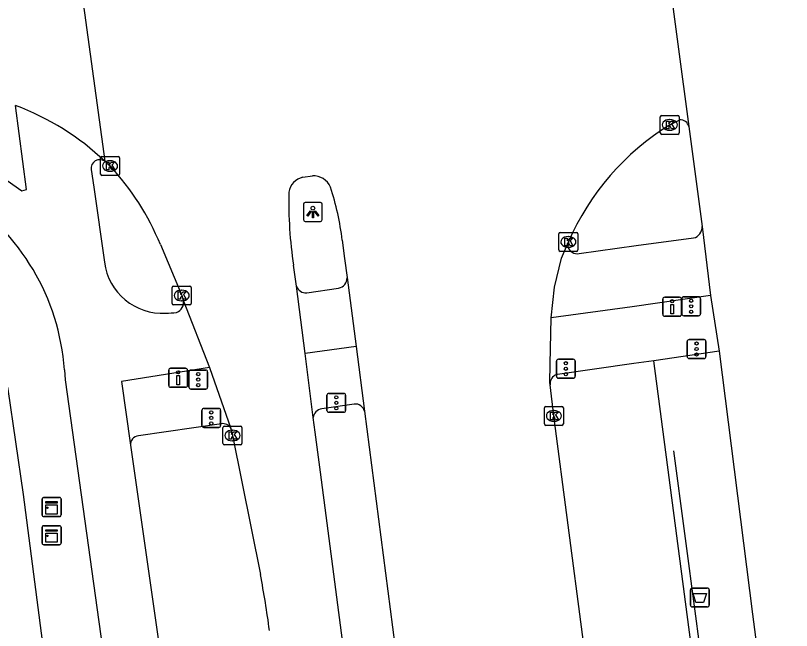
# Model space of a CAD drawing. Extents: x 160557 to 161245, y 385330 to 386505.
# Drawn here: x 161160.62 to 161201.63, y 385699.83 to 385732.31 of the extents above; entities that cross this region are included whole.
import ezdxf

# ---------------------------------------------------------------- set-up
doc = ezdxf.new("R2010")
doc.units = 0
for name, color, linetype in [('IMGEO_Afvalbak', 7, 'Continuous'), ('IMGEO_Drukknoppaal', 7, 'Continuous'), ('IMGEO_Fietspad_gesloten', 7, 'Continuous'), ('IMGEO_Hek', 7, 'Continuous'), ('IMGEO_Kast', 7, 'Continuous'), ('IMGEO_Kolk', 7, 'Continuous'), ('IMGEO_Lichtpunt', 7, 'Continuous'), ('IMGEO_OVBaan_gesloten', 7, 'Continuous'), ('IMGEO_Rijbaan_regionaal_gesloten', 7, 'Continuous'), ('IMGEO_Verkeersregelinstallatiepaal', 7, 'Continuous'), ('IMGEO_Voetpad_gesloten', 7, 'Continuous'), ('IMGEO_Voetpad_open', 7, 'Continuous')]:
    doc.layers.add(name, color=color, linetype=linetype)

msp = doc.modelspace()

# ---------------------------------------------------------------- linework, layer by layer
at = {"layer": 'IMGEO_Afvalbak'}
for p, q in [((161196.292, 385701.173), (161196.292, 385701.973)), ((161196.292, 385701.973), (161196.292, 385701.173)), ((161196.392, 385702.073), (161197.182, 385702.073)), ((161197.182, 385702.073), (161196.392, 385702.073)), ((161197.282, 385701.973), (161197.282, 385701.173)), ((161197.282, 385701.173), (161197.282, 385701.973)), ((161197.182, 385701.073), (161196.392, 385701.073)), ((161196.392, 385701.073), (161197.182, 385701.073))]:
    msp.add_line(p, q, dxfattribs=at)
msp.add_lwpolyline([(161196.435, 385701.787), (161197.139, 385701.787), (161196.99, 385701.317), (161196.584, 385701.317), (161196.435, 385701.787)], dxfattribs=at)
for centre, start, end in [((161196.392, 385701.973), 90, 180), ((161196.392, 385701.973), 90, 180), ((161197.182, 385701.973), 0, 90), ((161197.182, 385701.973), 360, 90), ((161196.392, 385701.173), 180, 270), ((161196.392, 385701.173), 180, 270), ((161197.182, 385701.173), 270, 0), ((161197.182, 385701.173), 270, 0)]:
    msp.add_arc(centre, 0.1, start, end, dxfattribs=at)
at = {"layer": 'IMGEO_Drukknoppaal'}
for p, q in [((161194.929, 385717.432), (161195.719, 385717.432)), ((161195.719, 385717.432), (161194.929, 385717.432)), ((161194.829, 385716.532), (161194.829, 385717.332)), ((161194.829, 385717.332), (161194.829, 385716.532)), ((161195.819, 385717.332), (161195.819, 385716.532)), ((161195.819, 385716.532), (161195.819, 385717.332)), ((161195.719, 385716.432), (161194.929, 385716.432)), ((161194.929, 385716.432), (161195.719, 385716.432)), ((161168.816, 385713.68), (161169.606, 385713.68)), ((161169.606, 385713.68), (161168.816, 385713.68)), ((161168.716, 385712.78), (161168.716, 385713.58)), ((161168.716, 385713.58), (161168.716, 385712.78)), ((161169.706, 385713.58), (161169.706, 385712.78)), ((161169.706, 385712.78), (161169.706, 385713.58)), ((161169.606, 385712.68), (161168.816, 385712.68)), ((161168.816, 385712.68), (161169.606, 385712.68))]:
    msp.add_line(p, q, dxfattribs=at)
for points in [[(161195.399, 385717.057), (161195.399, 385716.557), (161195.249, 385716.557), (161195.249, 385717.057), (161195.399, 385717.057)], [(161169.286, 385713.305), (161169.286, 385712.805), (161169.136, 385712.805), (161169.136, 385713.305), (161169.286, 385713.305)]]:
    msp.add_lwpolyline(points, dxfattribs=at)
for centre in [(161195.324, 385717.222), (161169.211, 385713.47)]:
    msp.add_circle(centre, 0.085, dxfattribs=at)
for centre, start, end in [((161194.929, 385717.332), 90, 180), ((161194.929, 385717.332), 90, 180), ((161195.719, 385717.332), 0, 90), ((161195.719, 385717.332), 360, 90), ((161194.929, 385716.532), 180, 270), ((161194.929, 385716.532), 180, 270), ((161195.719, 385716.532), 270, 0), ((161195.719, 385716.532), 270, 0), ((161168.816, 385713.58), 90, 180), ((161168.816, 385713.58), 90, 180), ((161169.606, 385713.58), 0, 90), ((161169.606, 385713.58), 360, 90), ((161168.816, 385712.78), 180, 270), ((161168.816, 385712.78), 180, 270), ((161169.606, 385712.78), 270, 0), ((161169.606, 385712.78), 270, 0)]:
    msp.add_arc(centre, 0.1, start, end, dxfattribs=at)
at = {"layer": 'IMGEO_Fietspad_gesloten'}
for points in [[(161157.457, 385725.506), (161160.951, 385723.061), (161161.19, 385723.118), (161160.616, 385727.556)], [(161164.616, 385724.179), (161164.756, 385723.253), (161165.318, 385719.279)], [(161189.837, 385720.356), (161189.819, 385720.103)], [(161190.403, 385719.743), (161193.422, 385720.159), (161196.456, 385720.564)], [(161197.347, 385717.532), (161193.216, 385716.936), (161188.935, 385716.342)], [(161170.873, 385713.726), (161166.212, 385712.985), (161166.689, 385709.614)], [(161163.199, 385713.599), (161163.234, 385713.074), (161165.866, 385694.215), (161171.756, 385649.564)], [(161166.689, 385709.614), (161168.318, 385698.275), (161170.527, 385681.898), (161171.154, 385676.424)]]:
    msp.add_lwpolyline(points, dxfattribs=at)
for centre, radius, start, end in [((161165.074, 385724.237), 0.462, 55.171, 187.1989), ((161151.178, 385712.744), 12.051, 4.0671, 57.3036), ((161196.318, 385721.139), 0.592, 283.4876, 2.9543), ((161190.31, 385720.247), 0.512, 196.2896, 280.4079), ((161168.378, 385719.674), 3.086, 187.357, 273.4845), ((161168.94, 385717.161), 0.559, 289.7317, 12.9981), ((161168.481, 385721.643), 5.05, 270.9612, 277.3692)]:
    msp.add_arc(centre, radius, start, end, dxfattribs=at)
at = {"layer": 'IMGEO_Hek'}
for points in [[(161196.575, 385700.594), (161195.41, 385709.317)], [(161199.875, 385684.949), (161198.589, 385684.728), (161197.522, 385693.41), (161196.575, 385700.594)]]:
    msp.add_lwpolyline(points, dxfattribs=at)
at = {"layer": 'IMGEO_Kast'}
for p, q in [((161162.024, 385705.927), (161162.024, 385706.768)), ((161162.024, 385706.768), (161162.024, 385705.927)), ((161162.099, 385706.852), (161162.94, 385706.852)), ((161162.94, 385706.852), (161162.099, 385706.852)), ((161163.024, 385706.777), (161163.024, 385705.936)), ((161163.024, 385705.936), (161163.024, 385706.777)), ((161162.949, 385705.852), (161162.108, 385705.852)), ((161162.108, 385705.852), (161162.949, 385705.852)), ((161162.021, 385704.439), (161162.021, 385705.28)), ((161162.021, 385705.28), (161162.021, 385704.439)), ((161162.096, 385705.364), (161162.937, 385705.364)), ((161162.937, 385705.364), (161162.096, 385705.364)), ((161163.021, 385705.289), (161163.021, 385704.448)), ((161163.021, 385704.448), (161163.021, 385705.289)), ((161162.946, 385704.364), (161162.105, 385704.364)), ((161162.105, 385704.364), (161162.946, 385704.364))]:
    msp.add_line(p, q, dxfattribs=at)
for points in [[(161162.219, 385706.642), (161162.819, 385706.642), (161162.819, 385706.557), (161162.219, 385706.557), (161162.219, 385706.642)], [(161162.219, 385706.467), (161162.819, 385706.467), (161162.819, 385705.978), (161162.219, 385705.978), (161162.219, 385706.467)], [(161162.216, 385705.154), (161162.816, 385705.154), (161162.816, 385705.069), (161162.216, 385705.069), (161162.216, 385705.154)], [(161162.216, 385704.979), (161162.816, 385704.979), (161162.816, 385704.49), (161162.216, 385704.49), (161162.216, 385704.979)]]:
    msp.add_lwpolyline(points, dxfattribs=at)
for centre in [(161162.303, 385706.316), (161162.3, 385704.828)]:
    msp.add_circle(centre, 0.0377, dxfattribs=at)
for centre, start, end in [((161162.102, 385706.774), 92.4484, 184.2845), ((161162.102, 385706.774), 92.4484, 184.2845), ((161162.946, 385706.774), 2.4484, 94.2845), ((161162.946, 385706.774), 2.4484, 94.2845), ((161162.102, 385705.93), 182.4484, 274.2845), ((161162.102, 385705.93), 182.4484, 274.2845), ((161162.946, 385705.93), 272.4484, 4.2845), ((161162.946, 385705.93), 272.4484, 4.2845), ((161162.099, 385705.286), 92.4484, 184.2845), ((161162.099, 385705.286), 92.4484, 184.2845), ((161162.943, 385705.286), 2.4484, 94.2845), ((161162.943, 385705.286), 2.4484, 94.2845), ((161162.099, 385704.442), 182.4484, 274.2845), ((161162.099, 385704.442), 182.4484, 274.2845), ((161162.943, 385704.442), 272.4484, 4.2845), ((161162.943, 385704.442), 272.4484, 4.2845)]:
    msp.add_arc(centre, 0.0779, start, end, dxfattribs=at)
at = {"layer": 'IMGEO_Kolk'}
for p, q in [((161194.697, 385726.111), (161194.697, 385726.963)), ((161194.772, 385727.037), (161195.624, 385727.037)), ((161195.185, 385726.817), (161195.21, 385726.817)), ((161195.698, 385726.963), (161195.698, 385726.111)), ((161195.624, 385726.037), (161194.772, 385726.037)), ((161195.208, 385726.257), (161195.183, 385726.257)), ((161165.112, 385723.941), (161165.112, 385724.793)), ((161165.187, 385724.867), (161166.039, 385724.867)), ((161166.113, 385724.793), (161166.113, 385723.941)), ((161165.6, 385724.647), (161165.625, 385724.647)), ((161165.623, 385724.087), (161165.598, 385724.087)), ((161166.039, 385723.867), (161165.187, 385723.867)), ((161189.336, 385719.93), (161189.336, 385720.782)), ((161189.411, 385720.856), (161190.263, 385720.856)), ((161189.824, 385720.636), (161189.849, 385720.636)), ((161190.337, 385720.782), (161190.337, 385719.93)), ((161190.263, 385719.856), (161189.411, 385719.856)), ((161189.847, 385720.076), (161189.822, 385720.076)), ((161168.899, 385717.099), (161168.899, 385717.951)), ((161168.974, 385718.025), (161169.826, 385718.025)), ((161169.387, 385717.805), (161169.412, 385717.805)), ((161169.9, 385717.951), (161169.9, 385717.099)), ((161169.826, 385717.025), (161168.974, 385717.025)), ((161169.41, 385717.245), (161169.385, 385717.245)), ((161188.649, 385711.665), (161189.501, 385711.665)), ((161188.574, 385710.739), (161188.574, 385711.591)), ((161189.062, 385711.445), (161189.087, 385711.445)), ((161189.575, 385711.591), (161189.575, 385710.739)), ((161189.085, 385710.885), (161189.06, 385710.885)), ((161171.583, 385709.704), (161171.583, 385710.556)), ((161171.658, 385710.63), (161172.51, 385710.63)), ((161172.071, 385710.41), (161172.096, 385710.41)), ((161172.584, 385710.556), (161172.584, 385709.704)), ((161189.501, 385710.665), (161188.649, 385710.665)), ((161172.51, 385709.63), (161171.658, 385709.63)), ((161172.094, 385709.85), (161172.069, 385709.85))]:
    msp.add_line(p, q, dxfattribs=at)
for points in [[(161194.697, 385726.111), (161194.697, 385726.963)], [(161194.772, 385727.037), (161195.624, 385727.037)], [(161195.698, 385726.963), (161195.698, 385726.111)], [(161195.018, 385726.737), (161195.141, 385726.737), (161195.141, 385726.586), (161195.271, 385726.737), (161195.435, 385726.737), (161195.289, 385726.586), (161195.442, 385726.337), (161195.29, 385726.337), (161195.205, 385726.501), (161195.141, 385726.434), (161195.141, 385726.337), (161195.018, 385726.337), (161195.018, 385726.737)], [(161195.624, 385726.037), (161194.772, 385726.037)], [(161165.112, 385723.941), (161165.112, 385724.793)], [(161165.187, 385724.867), (161166.039, 385724.867)], [(161166.113, 385724.793), (161166.113, 385723.941)], [(161165.433, 385724.567), (161165.556, 385724.567), (161165.556, 385724.416), (161165.686, 385724.567), (161165.85, 385724.567), (161165.704, 385724.416), (161165.857, 385724.167), (161165.705, 385724.167), (161165.62, 385724.331), (161165.556, 385724.264), (161165.556, 385724.167), (161165.433, 385724.167), (161165.433, 385724.567)], [(161166.039, 385723.867), (161165.187, 385723.867)], [(161189.336, 385719.93), (161189.336, 385720.782)], [(161189.411, 385720.856), (161190.263, 385720.856)], [(161190.337, 385720.782), (161190.337, 385719.93)], [(161189.657, 385720.556), (161189.78, 385720.556), (161189.78, 385720.405), (161189.91, 385720.556), (161190.074, 385720.556), (161189.928, 385720.405), (161190.081, 385720.156), (161189.929, 385720.156), (161189.844, 385720.32), (161189.78, 385720.253), (161189.78, 385720.156), (161189.657, 385720.156), (161189.657, 385720.556)], [(161190.263, 385719.856), (161189.411, 385719.856)], [(161168.899, 385717.099), (161168.899, 385717.951)], [(161168.974, 385718.025), (161169.826, 385718.025)], [(161169.9, 385717.951), (161169.9, 385717.099)], [(161169.22, 385717.725), (161169.343, 385717.725), (161169.343, 385717.574), (161169.473, 385717.725), (161169.637, 385717.725), (161169.491, 385717.574), (161169.644, 385717.325), (161169.492, 385717.325), (161169.407, 385717.489), (161169.343, 385717.422), (161169.343, 385717.325), (161169.22, 385717.325), (161169.22, 385717.725)], [(161169.826, 385717.025), (161168.974, 385717.025)], [(161188.649, 385711.665), (161189.501, 385711.665)], [(161188.574, 385710.739), (161188.574, 385711.591)], [(161188.895, 385711.365), (161189.018, 385711.365), (161189.018, 385711.214), (161189.148, 385711.365), (161189.312, 385711.365), (161189.166, 385711.214), (161189.319, 385710.965), (161189.167, 385710.965), (161189.082, 385711.129), (161189.018, 385711.062), (161189.018, 385710.965), (161188.895, 385710.965), (161188.895, 385711.365)], [(161189.575, 385711.591), (161189.575, 385710.739)], [(161171.583, 385709.704), (161171.583, 385710.556)], [(161171.658, 385710.63), (161172.51, 385710.63)], [(161172.584, 385710.556), (161172.584, 385709.704)], [(161189.501, 385710.665), (161188.649, 385710.665)], [(161171.904, 385710.33), (161172.027, 385710.33), (161172.027, 385710.179), (161172.157, 385710.33), (161172.321, 385710.33), (161172.175, 385710.179), (161172.328, 385709.93), (161172.176, 385709.93), (161172.091, 385710.094), (161172.027, 385710.027), (161172.027, 385709.93), (161171.904, 385709.93), (161171.904, 385710.33)], [(161172.51, 385709.63), (161171.658, 385709.63)]]:
    msp.add_lwpolyline(points, dxfattribs=at)
for centre, start, end in [((161194.774, 385726.961), 91.552, 178.448), ((161194.774, 385726.961), 91.552, 178.448), ((161195.622, 385726.961), 1.552, 88.448), ((161195.622, 385726.961), 1.552, 88.448), ((161194.774, 385726.113), 181.552, 268.448), ((161194.774, 385726.113), 181.552, 268.448), ((161195.622, 385726.113), 271.552, 358.448), ((161195.622, 385726.113), 271.552, 358.448), ((161165.189, 385724.791), 91.552, 178.448), ((161165.189, 385724.791), 91.552, 178.448), ((161166.037, 385724.791), 1.552, 88.448), ((161166.037, 385724.791), 1.552, 88.448), ((161165.189, 385723.943), 181.552, 268.448), ((161165.189, 385723.943), 181.552, 268.448), ((161166.037, 385723.943), 271.552, 358.448), ((161166.037, 385723.943), 271.552, 358.448), ((161189.413, 385720.78), 91.552, 178.448), ((161189.413, 385720.78), 91.552, 178.448), ((161190.261, 385720.78), 1.552, 88.448), ((161190.261, 385720.78), 1.552, 88.448), ((161189.413, 385719.932), 181.552, 268.448), ((161189.413, 385719.932), 181.552, 268.448), ((161190.261, 385719.932), 271.552, 358.448), ((161190.261, 385719.932), 271.552, 358.448), ((161168.976, 385717.949), 91.552, 178.448), ((161168.976, 385717.949), 91.552, 178.448), ((161169.824, 385717.949), 1.552, 88.448), ((161169.824, 385717.949), 1.552, 88.448), ((161168.976, 385717.101), 181.552, 268.448), ((161168.976, 385717.101), 181.552, 268.448), ((161169.824, 385717.101), 271.552, 358.448), ((161169.824, 385717.101), 271.552, 358.448), ((161188.651, 385711.589), 91.552, 178.448), ((161188.651, 385711.589), 91.552, 178.448), ((161189.499, 385711.589), 1.552, 88.448), ((161189.499, 385711.589), 1.552, 88.448), ((161171.66, 385710.554), 91.552, 178.448), ((161171.66, 385710.554), 91.552, 178.448), ((161172.508, 385710.554), 1.552, 88.448), ((161172.508, 385710.554), 1.552, 88.448), ((161188.651, 385710.741), 181.552, 268.448), ((161188.651, 385710.741), 181.552, 268.448), ((161189.499, 385710.741), 271.552, 358.448), ((161189.499, 385710.741), 271.552, 358.448), ((161171.66, 385709.706), 181.552, 268.448), ((161171.66, 385709.706), 181.552, 268.448), ((161172.508, 385709.706), 271.552, 358.448), ((161172.508, 385709.706), 271.552, 358.448)]:
    msp.add_arc(centre, 0.0765, start, end, dxfattribs=at)
for centre, major_axis, ratio, start_param, end_param in [((161195.184, 385726.537), (-0.387, 0.002), 0.722429, 4.712389, 7.853982), ((161195.209, 385726.537), (-0.39, 0.002), 0.717154, 1.570796, 4.712389), ((161165.599, 385724.367), (-0.387, 0.002), 0.722429, 4.712389, 7.853982), ((161165.624, 385724.367), (-0.39, 0.002), 0.717154, 1.570796, 4.712389), ((161189.823, 385720.356), (-0.387, 0.002), 0.722429, 4.712389, 7.853982), ((161189.848, 385720.356), (-0.39, 0.002), 0.717154, 1.570796, 4.712389), ((161169.386, 385717.525), (-0.387, 0.002), 0.722429, 4.712389, 7.853982), ((161169.411, 385717.525), (-0.39, 0.002), 0.717154, 1.570796, 4.712389), ((161189.061, 385711.165), (-0.387, 0.002), 0.722429, 4.712389, 7.853982), ((161189.086, 385711.165), (-0.39, 0.002), 0.717154, 1.570796, 4.712389), ((161172.07, 385710.13), (-0.387, 0.002), 0.722429, 4.712389, 7.853982), ((161172.095, 385710.13), (-0.39, 0.002), 0.717154, 1.570796, 4.712389)]:
    msp.add_ellipse(centre, major_axis=major_axis, ratio=ratio, start_param=start_param, end_param=end_param, dxfattribs=at)
at = {"layer": 'IMGEO_Lichtpunt'}
for p, q in [((161175.836, 385722.343), (161175.836, 385721.536)), ((161175.836, 385722.343), (161175.836, 385721.536)), ((161176.738, 385722.438), (161175.93, 385722.438)), ((161176.738, 385722.438), (161175.93, 385722.438)), ((161176.832, 385721.536), (161176.832, 385722.343)), ((161176.832, 385721.536), (161176.832, 385722.343)), ((161175.93, 385721.442), (161176.738, 385721.442)), ((161175.93, 385721.442), (161176.738, 385721.442))]:
    msp.add_line(p, q, dxfattribs=at)
for points in [[(161176.21, 385722.007), (161176.249, 385721.979), (161176.061, 385721.717), (161176.023, 385721.744), (161176.21, 385722.007)], [(161176.312, 385721.959), (161176.359, 385721.959), (161176.359, 385721.637), (161176.312, 385721.637), (161176.312, 385721.959)], [(161176.422, 385721.979), (161176.46, 385722.006), (161176.647, 385721.744), (161176.608, 385721.716), (161176.422, 385721.979)]]:
    msp.add_lwpolyline(points, dxfattribs=at)
msp.add_circle((161176.335, 385722.141), 0.0994, dxfattribs=at)
for centre, start, end in [((161175.93, 385722.343), 90, 180), ((161175.93, 385722.343), 90, 180), ((161176.738, 385722.343), 0, 90), ((161176.738, 385722.343), 0, 90), ((161175.93, 385721.536), 180, 270), ((161175.93, 385721.536), 180, 270), ((161176.738, 385721.536), 270, 0), ((161176.738, 385721.536), 270, 360)]:
    msp.add_arc(centre, 0.0946, start, end, dxfattribs=at)
at = {"layer": 'IMGEO_OVBaan_gesloten'}
for points in [[(161195.08, 385734.903), (161196.215, 385726.449)], [(161196.215, 385726.449), (161196.909, 385721.17)], [(161196.909, 385721.17), (161197.347, 385717.532)], [(161197.347, 385717.532), (161197.801, 385714.584)], [(161197.801, 385714.584), (161199.572, 385700.685), (161201.632, 385684.929)]]:
    msp.add_lwpolyline(points, dxfattribs=at)
at = {"layer": 'IMGEO_Rijbaan_regionaal_gesloten'}
for points in [[(161163.064, 385741.209), (161165.338, 385724.616)], [(161195.198, 385726.537), (161195.723, 385726.813)], [(161165.338, 385724.616), (161165.45, 385724.513), (161165.613, 385724.367)], [(161175.806, 385723.768), (161176.306, 385723.852)], [(161168.272, 385720.222), (161169.4, 385717.525), (161169.485, 385717.287)], [(161177.887, 385720.453), (161177.998, 385719.482), (161178.142, 385718.468)], [(161188.935, 385716.342), (161189.106, 385717.968), (161189.473, 385719.501), (161189.837, 385720.356)], [(161175.471, 385718.017), (161175.308, 385719.121)], [(161178.142, 385718.468), (161178.616, 385714.835)], [(161175.927, 385714.469), (161175.471, 385718.017)], [(161169.485, 385717.287), (161170.873, 385713.726)], [(161188.875, 385712.802), (161188.855, 385712.939), (161188.872, 385713.904), (161188.935, 385716.342)], [(161176.342, 385711.076), (161175.927, 385714.469)], [(161178.616, 385714.835), (161179.065, 385711.422)], [(161170.873, 385713.726), (161171.997, 385710.502)], [(161193.199, 385679.679), (161191.345, 385693.839), (161189.075, 385711.165), (161188.875, 385712.802)], [(161179.065, 385711.422), (161181.036, 385696.211), (161183.453, 385677.693)], [(161185.454, 385640.942), (161182.43, 385664.407), (161179.46, 385687.32), (161176.736, 385708.191), (161176.453, 385710.302), (161176.342, 385711.076)], [(161171.997, 385710.502), (161172.084, 385710.13), (161173.558, 385702.791)]]:
    msp.add_lwpolyline(points, dxfattribs=at)
for centre, radius, start, end in [((161155.839, 385714.622), 13.788, 46.4559, 69.7299), ((161195.736, 385726.316), 0.497, 15.5003, 91.5088), ((161202.374, 385714.898), 13.673, 121.6546, 156.4729), ((161155.645, 385715.047), 13.646, 22.2846, 43.0754), ((161175.989, 385722.847), 0.939, 101.2226, 171.9824), ((161176.345, 385722.843), 1.009, 23.5705, 92.2053), ((161163.008, 385718.632), 14.99, 6.9761, 17.9295), ((161198.676, 385722.566), 23.621, 179.0009, 188.3867), ((161132.159, 385694.585), 42.204, 7.1413, 11.2114)]:
    msp.add_arc(centre, radius, start, end, dxfattribs=at)
at = {"layer": 'IMGEO_Verkeersregelinstallatiepaal'}
for p, q in [((161195.835, 385716.556), (161195.835, 385717.356)), ((161195.835, 385717.356), (161195.835, 385716.556)), ((161195.935, 385717.456), (161196.725, 385717.456)), ((161196.725, 385717.456), (161195.935, 385717.456)), ((161196.825, 385717.356), (161196.825, 385716.556)), ((161196.825, 385716.556), (161196.825, 385717.356)), ((161196.725, 385716.456), (161195.935, 385716.456)), ((161195.935, 385716.456), (161196.725, 385716.456)), ((161196.119, 385714.299), (161196.119, 385715.099)), ((161196.119, 385715.099), (161196.119, 385714.299)), ((161196.219, 385715.199), (161197.009, 385715.199)), ((161197.009, 385715.199), (161196.219, 385715.199)), ((161197.109, 385715.099), (161197.109, 385714.299)), ((161197.109, 385714.299), (161197.109, 385715.099)), ((161189.209, 385713.258), (161189.209, 385714.058)), ((161189.209, 385714.058), (161189.209, 385713.258)), ((161189.309, 385714.158), (161190.099, 385714.158)), ((161190.099, 385714.158), (161189.309, 385714.158)), ((161190.199, 385714.058), (161190.199, 385713.258)), ((161190.199, 385713.258), (161190.199, 385714.058)), ((161197.009, 385714.199), (161196.219, 385714.199)), ((161196.219, 385714.199), (161197.009, 385714.199)), ((161169.779, 385712.685), (161169.779, 385713.485)), ((161169.779, 385713.485), (161169.779, 385712.685)), ((161169.879, 385713.585), (161170.669, 385713.585)), ((161170.669, 385713.585), (161169.879, 385713.585)), ((161170.769, 385713.485), (161170.769, 385712.685)), ((161170.769, 385712.685), (161170.769, 385713.485)), ((161190.099, 385713.158), (161189.309, 385713.158)), ((161189.309, 385713.158), (161190.099, 385713.158)), ((161170.669, 385712.585), (161169.879, 385712.585)), ((161169.879, 385712.585), (161170.669, 385712.585)), ((161177.077, 385711.456), (161177.077, 385712.256)), ((161177.077, 385712.256), (161177.077, 385711.456)), ((161177.177, 385712.356), (161177.967, 385712.356)), ((161177.967, 385712.356), (161177.177, 385712.356)), ((161178.067, 385712.256), (161178.067, 385711.456)), ((161178.067, 385711.456), (161178.067, 385712.256)), ((161170.466, 385710.66), (161170.466, 385711.46)), ((161170.466, 385711.46), (161170.466, 385710.66)), ((161170.566, 385711.56), (161171.356, 385711.56)), ((161171.356, 385711.56), (161170.566, 385711.56)), ((161171.456, 385711.46), (161171.456, 385710.66)), ((161171.456, 385710.66), (161171.456, 385711.46)), ((161177.967, 385711.356), (161177.177, 385711.356)), ((161177.177, 385711.356), (161177.967, 385711.356)), ((161171.356, 385710.56), (161170.566, 385710.56)), ((161170.566, 385710.56), (161171.356, 385710.56))]:
    msp.add_line(p, q, dxfattribs=at)
for centre in [(161196.33, 385717.246), (161196.33, 385716.956), (161196.33, 385716.666), (161196.614, 385714.989), (161196.614, 385714.699), (161196.614, 385714.409), (161189.704, 385713.948), (161189.704, 385713.658), (161170.274, 385713.375), (161189.704, 385713.368), (161170.274, 385713.085), (161170.274, 385712.795), (161177.572, 385712.146), (161177.572, 385711.856), (161177.572, 385711.566), (161170.961, 385711.35), (161170.961, 385711.06), (161170.961, 385710.77)]:
    msp.add_circle(centre, 0.085, dxfattribs=at)
for centre, start, end in [((161195.935, 385717.356), 90, 180), ((161195.935, 385717.356), 90, 180), ((161196.725, 385717.356), 0, 90), ((161196.725, 385717.356), 360, 90), ((161195.935, 385716.556), 180, 270), ((161195.935, 385716.556), 180, 270), ((161196.725, 385716.556), 270, 0), ((161196.725, 385716.556), 270, 0), ((161196.219, 385715.099), 90, 180), ((161196.219, 385715.099), 90, 180), ((161197.009, 385715.099), 0, 90), ((161197.009, 385715.099), 360, 90), ((161189.309, 385714.058), 90, 180), ((161189.309, 385714.058), 90, 180), ((161190.099, 385714.058), 0, 90), ((161190.099, 385714.058), 360, 90), ((161196.219, 385714.299), 180, 270), ((161196.219, 385714.299), 180, 270), ((161197.009, 385714.299), 270, 0), ((161197.009, 385714.299), 270, 0), ((161169.879, 385713.485), 90, 180), ((161169.879, 385713.485), 90, 180), ((161170.669, 385713.485), 0, 90), ((161170.669, 385713.485), 360, 90), ((161189.309, 385713.258), 180, 270), ((161189.309, 385713.258), 180, 270), ((161190.099, 385713.258), 270, 0), ((161190.099, 385713.258), 270, 0), ((161169.879, 385712.685), 180, 270), ((161169.879, 385712.685), 180, 270), ((161170.669, 385712.685), 270, 0), ((161170.669, 385712.685), 270, 0), ((161177.177, 385712.256), 90, 180), ((161177.177, 385712.256), 90, 180), ((161177.967, 385712.256), 0, 90), ((161177.967, 385712.256), 360, 90), ((161170.566, 385711.46), 90, 180), ((161170.566, 385711.46), 90, 180), ((161171.356, 385711.46), 0, 90), ((161171.356, 385711.46), 360, 90), ((161177.177, 385711.456), 180, 270), ((161177.177, 385711.456), 180, 270), ((161177.967, 385711.456), 270, 0), ((161177.967, 385711.456), 270, 0), ((161170.566, 385710.66), 180, 270), ((161170.566, 385710.66), 180, 270), ((161171.356, 385710.66), 270, 0), ((161171.356, 385710.66), 270, 0)]:
    msp.add_arc(centre, 0.1, start, end, dxfattribs=at)
at = {"layer": 'IMGEO_Voetpad_gesloten'}
for points in [[(161176.006, 385717.667), (161177.694, 385717.915)], [(161178.616, 385714.835), (161175.927, 385714.469)]]:
    msp.add_lwpolyline(points, dxfattribs=at)
for centre, radius, start, end in [((161177.596, 385718.452), 0.546, 280.3471, 1.6292), ((161175.954, 385718.171), 0.507, 197.7332, 275.8809)]:
    msp.add_arc(centre, radius, start, end, dxfattribs=at)
at = {"layer": 'IMGEO_Voetpad_open'}
for points in [[(161197.801, 385714.584), (161194.35, 385714.075)], [(161166.719, 385663.332), (161161.035, 385707.009), (161160.235, 385712.57), (161159.829, 385714.44)], [(161194.35, 385714.075), (161193.291, 385713.936), (161189.271, 385713.361)], [(161201.632, 385684.929), (161198.234, 385684.532), (161196.378, 385698.673), (161194.35, 385714.075)], [(161188.875, 385712.95), (161188.875, 385712.878), (161188.875, 385712.802)], [(161178.524, 385711.794), (161176.802, 385711.54)], [(161171.498, 385710.753), (161167.11, 385710.11)]]:
    msp.add_lwpolyline(points, dxfattribs=at)
for centre, radius, start, end in [((161189.361, 385712.878), 0.491, 100.5269, 171.6028), ((161178.567, 385711.277), 0.519, 16.2353, 94.7387), ((161176.881, 385711.001), 0.544, 98.3633, 172.1328), ((161171.574, 385710.283), 0.476, 27.3478, 99.2468), ((161167.143, 385709.655), 0.456, 94.1658, 185.1857)]:
    msp.add_arc(centre, radius, start, end, dxfattribs=at)

doc.saveas('drawing.dxf')
